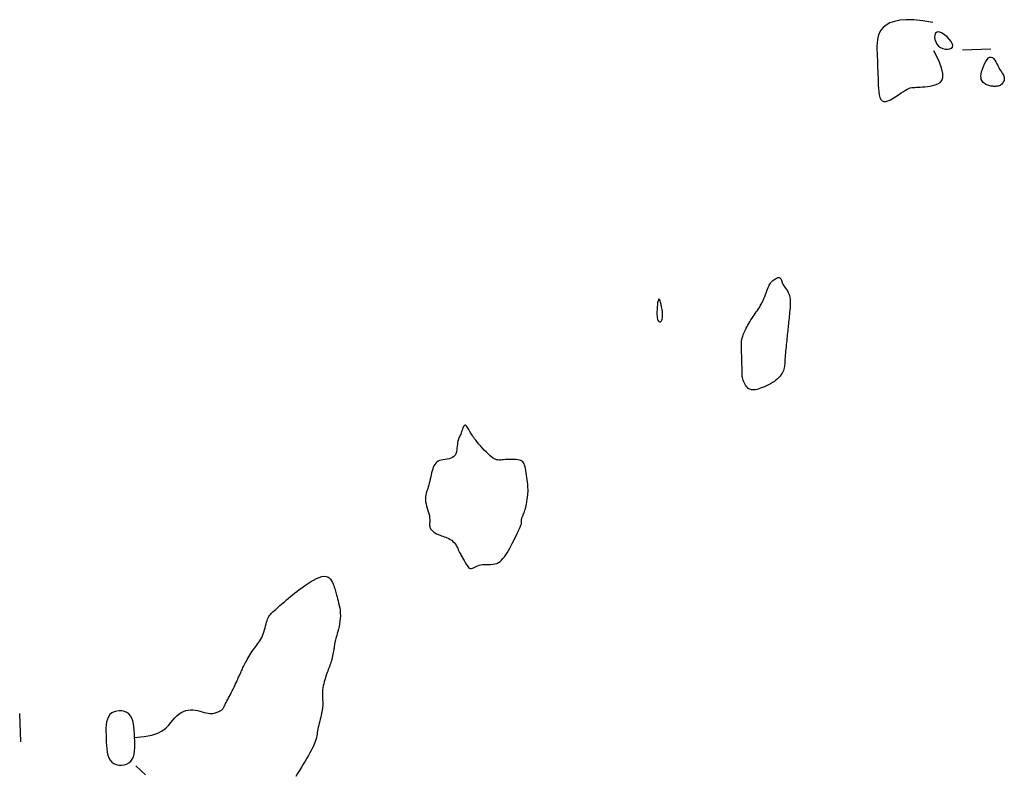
# Model space of a CAD drawing. Header units: millimetres. Extents: x 32690613 to 32693367, y 5343692 to 5344708.
# Tile 778 of 1009: x 32693141 to 32693175, y 5343997 to 5344023. Entities that reach past the tile are written whole.
import ezdxf

# ---------------------------------------------------------------- set-up
doc = ezdxf.new("R2010")
doc.units = ezdxf.units.MM
doc.header["$LTSCALE"] = 20
doc.layers.add('02-DGM_HL_492.50', color=92, linetype='Continuous')
doc.layers.add('02-DGM_HL_493.00', color=102, linetype='Continuous')

msp = doc.modelspace()

# ---------------------------------------------------------------- linework, layer by layer
at = {"layer": '02-DGM_HL_492.50', "elevation": 492.5, "flags": 128}
msp.add_lwpolyline([(32693158.492, 5344006.388), (32693158.497, 5344006.427), (32693158.502, 5344006.46), (32693158.506, 5344006.489), (32693158.508, 5344006.513), (32693158.51, 5344006.535), (32693158.512, 5344006.554), (32693158.514, 5344006.573), (32693158.516, 5344006.591), (32693158.518, 5344006.61), (32693158.52, 5344006.63), (32693158.522, 5344006.654), (32693158.523, 5344006.682), (32693158.523, 5344006.716), (32693158.522, 5344006.756), (32693158.52, 5344006.804), (32693158.516, 5344006.862), (32693158.51, 5344006.929), (32693158.502, 5344007.004), (32693158.492, 5344007.084), (32693158.482, 5344007.168), (32693158.47, 5344007.252), (32693158.457, 5344007.334), (32693158.445, 5344007.413), (32693158.432, 5344007.484), (32693158.418, 5344007.547), (32693158.404, 5344007.601), (32693158.387, 5344007.647), (32693158.367, 5344007.686), (32693158.341, 5344007.719), (32693158.309, 5344007.745), (32693158.27, 5344007.766), (32693158.222, 5344007.782), (32693158.164, 5344007.793), (32693158.098, 5344007.801), (32693158.027, 5344007.805), (32693157.952, 5344007.806), (32693157.876, 5344007.805), (32693157.801, 5344007.803), (32693157.73, 5344007.798), (32693157.664, 5344007.793), (32693157.605, 5344007.788), (32693157.552, 5344007.783), (32693157.504, 5344007.782), (32693157.457, 5344007.785), (32693157.411, 5344007.794), (32693157.364, 5344007.812), (32693157.313, 5344007.839), (32693157.257, 5344007.877), (32693157.195, 5344007.928), (32693157.128, 5344007.989), (32693157.058, 5344008.057), (32693156.986, 5344008.131), (32693156.916, 5344008.207), (32693156.849, 5344008.282), (32693156.787, 5344008.353), (32693156.731, 5344008.419), (32693156.684, 5344008.477), (32693156.645, 5344008.528), (32693156.613, 5344008.573), (32693156.585, 5344008.614), (32693156.56, 5344008.652), (32693156.538, 5344008.689), (32693156.517, 5344008.726), (32693156.495, 5344008.766), (32693156.472, 5344008.808), (32693156.447, 5344008.851), (32693156.422, 5344008.893), (32693156.396, 5344008.931), (32693156.37, 5344008.964), (32693156.344, 5344008.988), (32693156.32, 5344009.002), (32693156.297, 5344009.003), (32693156.276, 5344008.989), (32693156.257, 5344008.963), (32693156.239, 5344008.927), (32693156.222, 5344008.884), (32693156.205, 5344008.836), (32693156.189, 5344008.787), (32693156.174, 5344008.738), (32693156.158, 5344008.693), (32693156.141, 5344008.654), (32693156.125, 5344008.619), (32693156.108, 5344008.586), (32693156.093, 5344008.554), (32693156.078, 5344008.52), (32693156.065, 5344008.483), (32693156.054, 5344008.441), (32693156.046, 5344008.392), (32693156.039, 5344008.335), (32693156.034, 5344008.271), (32693156.027, 5344008.203), (32693156.018, 5344008.135), (32693156.005, 5344008.068), (32693155.985, 5344008.005), (32693155.958, 5344007.949), (32693155.92, 5344007.903), (32693155.872, 5344007.868), (32693155.814, 5344007.843), (32693155.75, 5344007.825), (32693155.681, 5344007.811), (32693155.611, 5344007.801), (32693155.542, 5344007.791), (32693155.476, 5344007.778), (32693155.416, 5344007.761), (32693155.363, 5344007.738), (32693155.318, 5344007.708), (32693155.28, 5344007.671), (32693155.247, 5344007.629), (32693155.219, 5344007.581), (32693155.195, 5344007.527), (32693155.174, 5344007.468), (32693155.155, 5344007.405), (32693155.137, 5344007.337), (32693155.12, 5344007.265), (32693155.104, 5344007.192), (32693155.088, 5344007.118), (32693155.072, 5344007.044), (32693155.055, 5344006.972), (32693155.038, 5344006.902), (32693155.019, 5344006.836), (32693155, 5344006.775), (32693154.98, 5344006.718), (32693154.961, 5344006.664), (32693154.943, 5344006.61), (32693154.929, 5344006.556), (32693154.919, 5344006.501), (32693154.915, 5344006.442), (32693154.917, 5344006.38), (32693154.926, 5344006.312), (32693154.941, 5344006.24), (32693154.96, 5344006.165), (32693154.981, 5344006.089), (32693155.004, 5344006.014), (32693155.025, 5344005.94), (32693155.044, 5344005.87), (32693155.058, 5344005.805), (32693155.067, 5344005.746), (32693155.071, 5344005.693), (32693155.071, 5344005.645), (32693155.07, 5344005.602), (32693155.067, 5344005.562), (32693155.065, 5344005.525), (32693155.065, 5344005.491), (32693155.068, 5344005.459), (32693155.076, 5344005.428), (32693155.087, 5344005.398), (32693155.102, 5344005.37), (32693155.12, 5344005.343), (32693155.141, 5344005.317), (32693155.163, 5344005.293), (32693155.188, 5344005.271), (32693155.213, 5344005.25), (32693155.239, 5344005.231), (32693155.267, 5344005.214), (32693155.295, 5344005.197), (32693155.326, 5344005.182), (32693155.36, 5344005.167), (32693155.396, 5344005.152), (32693155.436, 5344005.137), (32693155.479, 5344005.122), (32693155.527, 5344005.105), (32693155.578, 5344005.088), (32693155.631, 5344005.069), (32693155.685, 5344005.047), (32693155.739, 5344005.023), (32693155.791, 5344004.994), (32693155.84, 5344004.962), (32693155.886, 5344004.924), (32693155.926, 5344004.882), (32693155.963, 5344004.835), (32693155.995, 5344004.786), (32693156.024, 5344004.734), (32693156.051, 5344004.683), (32693156.074, 5344004.632), (32693156.097, 5344004.584), (32693156.117, 5344004.539), (32693156.138, 5344004.498), (32693156.157, 5344004.46), (32693156.177, 5344004.426), (32693156.196, 5344004.392), (32693156.216, 5344004.359), (32693156.236, 5344004.325), (32693156.257, 5344004.289), (32693156.279, 5344004.25), (32693156.302, 5344004.208), (32693156.326, 5344004.163), (32693156.352, 5344004.119), (32693156.379, 5344004.076), (32693156.407, 5344004.038), (32693156.437, 5344004.006), (32693156.468, 5344003.983), (32693156.501, 5344003.97), (32693156.536, 5344003.969), (32693156.572, 5344003.978), (32693156.611, 5344003.994), (32693156.654, 5344004.015), (32693156.699, 5344004.039), (32693156.749, 5344004.063), (32693156.804, 5344004.084), (32693156.863, 5344004.101), (32693156.928, 5344004.11), (32693156.996, 5344004.114), (32693157.068, 5344004.115), (32693157.141, 5344004.115), (32693157.214, 5344004.116), (32693157.286, 5344004.121), (32693157.356, 5344004.132), (32693157.422, 5344004.15), (32693157.483, 5344004.179), (32693157.54, 5344004.217), (32693157.593, 5344004.263), (32693157.643, 5344004.318), (32693157.691, 5344004.38), (32693157.738, 5344004.45), (32693157.784, 5344004.525), (32693157.831, 5344004.606), (32693157.878, 5344004.691), (32693157.925, 5344004.779), (32693157.972, 5344004.868), (32693158.018, 5344004.957), (32693158.061, 5344005.043), (32693158.102, 5344005.125), (32693158.14, 5344005.201), (32693158.173, 5344005.269), (32693158.202, 5344005.329), (32693158.226, 5344005.379), (32693158.246, 5344005.422), (32693158.262, 5344005.459), (32693158.275, 5344005.491), (32693158.284, 5344005.518), (32693158.29, 5344005.543), (32693158.294, 5344005.565), (32693158.296, 5344005.586), (32693158.296, 5344005.606), (32693158.295, 5344005.626), (32693158.294, 5344005.646), (32693158.294, 5344005.665), (32693158.294, 5344005.685), (32693158.296, 5344005.705), (32693158.3, 5344005.725), (32693158.307, 5344005.747), (32693158.316, 5344005.77), (32693158.327, 5344005.795), (32693158.34, 5344005.823), (32693158.354, 5344005.854), (32693158.369, 5344005.888), (32693158.384, 5344005.927), (32693158.399, 5344005.971), (32693158.414, 5344006.019), (32693158.428, 5344006.072), (32693158.441, 5344006.128), (32693158.454, 5344006.184), (32693158.465, 5344006.24), (32693158.475, 5344006.293), (32693158.484, 5344006.343)], close=True, dxfattribs=at)
at = {"layer": '02-DGM_HL_493.00', "elevation": 493, "flags": 128}
for points in [[(32693172.742, 5344023.152), (32693172.388, 5344023.215), (32693172.078, 5344023.247), (32693171.81, 5344023.253), (32693171.582, 5344023.234), (32693171.39, 5344023.194), (32693171.23, 5344023.137), (32693171.1, 5344023.064), (32693170.998, 5344022.979), (32693170.919, 5344022.886), (32693170.861, 5344022.784), (32693170.821, 5344022.676), (32693170.795, 5344022.562), (32693170.782, 5344022.444), (32693170.777, 5344022.323), (32693170.779, 5344022.199), (32693170.783, 5344022.075), (32693170.788, 5344021.95), (32693170.793, 5344021.825), (32693170.798, 5344021.7), (32693170.802, 5344021.575), (32693170.807, 5344021.45), (32693170.812, 5344021.325), (32693170.817, 5344021.2), (32693170.822, 5344021.075), (32693170.827, 5344020.951), (32693170.834, 5344020.83), (32693170.845, 5344020.716), (32693170.861, 5344020.613), (32693170.884, 5344020.523), (32693170.917, 5344020.452), (32693170.96, 5344020.401), (32693171.016, 5344020.374), (32693171.086, 5344020.374), (32693171.167, 5344020.397), (32693171.256, 5344020.438), (32693171.35, 5344020.491), (32693171.446, 5344020.553), (32693171.54, 5344020.617), (32693171.63, 5344020.68), (32693171.711, 5344020.735), (32693171.782, 5344020.779), (32693171.844, 5344020.812), (32693171.9, 5344020.837), (32693171.951, 5344020.854), (32693172.001, 5344020.865), (32693172.052, 5344020.871), (32693172.105, 5344020.875), (32693172.164, 5344020.878), (32693172.23, 5344020.88), (32693172.303, 5344020.884), (32693172.382, 5344020.889), (32693172.466, 5344020.897), (32693172.553, 5344020.908), (32693172.643, 5344020.923), (32693172.735, 5344020.942), (32693172.828, 5344020.966), (32693172.919, 5344020.998), (32693173.001, 5344021.044), (32693173.064, 5344021.115), (32693173.099, 5344021.219), (32693173.098, 5344021.366), (32693173.051, 5344021.564), (32693172.948, 5344021.823), (32693172.781, 5344022.153)], [(32693173.781, 5344022.192), (32693174.78, 5344022.231)], [(32693144.701, 5343998.038), (32693145.038, 5343998.066), (32693145.306, 5343998.117), (32693145.515, 5343998.187), (32693145.676, 5343998.271), (32693145.798, 5343998.363), (32693145.893, 5343998.46), (32693145.97, 5343998.556), (32693146.04, 5343998.646), (32693146.111, 5343998.727), (32693146.185, 5343998.798), (32693146.261, 5343998.858), (32693146.339, 5343998.908), (32693146.419, 5343998.948), (32693146.5, 5343998.977), (32693146.582, 5343998.996), (32693146.665, 5343999.004), (32693146.749, 5343999.003), (32693146.832, 5343998.993), (32693146.914, 5343998.977), (32693146.994, 5343998.957), (32693147.071, 5343998.936), (32693147.146, 5343998.915), (32693147.216, 5343998.897), (32693147.282, 5343998.884), (32693147.342, 5343998.877), (32693147.397, 5343998.876), (32693147.447, 5343998.881), (32693147.493, 5343998.889), (32693147.534, 5343998.9), (32693147.572, 5343998.913), (32693147.606, 5343998.927), (32693147.637, 5343998.941), (32693147.665, 5343998.953), (32693147.69, 5343998.964), (32693147.712, 5343998.975), (32693147.732, 5343998.986), (32693147.75, 5343998.996), (32693147.767, 5343999.007), (32693147.781, 5343999.018), (32693147.794, 5343999.031), (32693147.805, 5343999.045), (32693147.816, 5343999.06), (32693147.826, 5343999.078), (32693147.837, 5343999.099), (32693147.849, 5343999.123), (32693147.863, 5343999.152), (32693147.879, 5343999.185), (32693147.898, 5343999.223), (32693147.921, 5343999.267), (32693147.946, 5343999.316), (32693147.974, 5343999.369), (32693148.004, 5343999.425), (32693148.035, 5343999.485), (32693148.067, 5343999.546), (32693148.1, 5343999.609), (32693148.132, 5343999.673), (32693148.163, 5343999.737), (32693148.194, 5343999.8), (32693148.223, 5343999.861), (32693148.251, 5343999.921), (32693148.277, 5343999.978), (32693148.302, 5344000.032), (32693148.325, 5344000.081), (32693148.345, 5344000.126), (32693148.363, 5344000.166), (32693148.379, 5344000.202), (32693148.394, 5344000.234), (32693148.407, 5344000.264), (32693148.42, 5344000.293), (32693148.433, 5344000.321), (32693148.446, 5344000.35), (32693148.46, 5344000.381), (32693148.475, 5344000.414), (32693148.491, 5344000.45), (32693148.509, 5344000.488), (32693148.529, 5344000.53), (32693148.55, 5344000.573), (32693148.574, 5344000.62), (32693148.6, 5344000.669), (32693148.627, 5344000.721), (32693148.658, 5344000.776), (32693148.69, 5344000.832), (32693148.725, 5344000.89), (32693148.761, 5344000.949), (32693148.798, 5344001.007), (32693148.837, 5344001.065), (32693148.876, 5344001.122), (32693148.915, 5344001.177), (32693148.955, 5344001.23), (32693148.994, 5344001.28), (32693149.033, 5344001.331), (32693149.07, 5344001.381), (32693149.106, 5344001.433), (32693149.139, 5344001.487), (32693149.171, 5344001.544), (32693149.199, 5344001.605), (32693149.224, 5344001.671), (32693149.246, 5344001.74), (32693149.267, 5344001.812), (32693149.285, 5344001.884), (32693149.303, 5344001.955), (32693149.32, 5344002.023), (32693149.338, 5344002.087), (32693149.356, 5344002.145), (32693149.375, 5344002.197), (32693149.396, 5344002.242), (32693149.419, 5344002.283), (32693149.444, 5344002.32), (32693149.472, 5344002.355), (32693149.503, 5344002.388), (32693149.536, 5344002.422), (32693149.573, 5344002.457), (32693149.614, 5344002.495), (32693149.658, 5344002.535), (32693149.706, 5344002.577), (32693149.756, 5344002.622), (32693149.809, 5344002.668), (32693149.865, 5344002.716), (32693149.922, 5344002.766), (32693149.982, 5344002.818), (32693150.043, 5344002.871), (32693150.107, 5344002.926), (32693150.174, 5344002.983), (32693150.244, 5344003.041), (32693150.319, 5344003.102), (32693150.398, 5344003.164), (32693150.483, 5344003.229), (32693150.575, 5344003.297), (32693150.672, 5344003.367), (32693150.775, 5344003.437), (32693150.879, 5344003.504), (32693150.984, 5344003.566), (32693151.086, 5344003.619), (32693151.184, 5344003.661), (32693151.275, 5344003.69), (32693151.357, 5344003.702), (32693151.429, 5344003.696), (32693151.49, 5344003.674), (32693151.542, 5344003.638), (32693151.585, 5344003.593), (32693151.622, 5344003.54), (32693151.652, 5344003.483), (32693151.677, 5344003.426), (32693151.698, 5344003.37), (32693151.716, 5344003.318), (32693151.731, 5344003.27), (32693151.745, 5344003.224), (32693151.757, 5344003.178), (32693151.77, 5344003.132), (32693151.782, 5344003.083), (32693151.796, 5344003.029), (32693151.812, 5344002.971), (32693151.831, 5344002.906), (32693151.85, 5344002.834), (32693151.87, 5344002.757), (32693151.889, 5344002.675), (32693151.906, 5344002.588), (32693151.919, 5344002.499), (32693151.927, 5344002.406), (32693151.93, 5344002.311), (32693151.926, 5344002.215), (32693151.916, 5344002.119), (32693151.901, 5344002.024), (32693151.883, 5344001.932), (32693151.863, 5344001.844), (32693151.842, 5344001.762), (32693151.821, 5344001.686), (32693151.802, 5344001.618), (32693151.786, 5344001.559), (32693151.772, 5344001.509), (32693151.761, 5344001.466), (32693151.751, 5344001.43), (32693151.744, 5344001.398), (32693151.738, 5344001.371), (32693151.733, 5344001.348), (32693151.729, 5344001.326), (32693151.726, 5344001.305), (32693151.724, 5344001.285), (32693151.721, 5344001.264), (32693151.718, 5344001.241), (32693151.715, 5344001.215), (32693151.711, 5344001.186), (32693151.706, 5344001.152), (32693151.699, 5344001.113), (32693151.691, 5344001.069), (32693151.682, 5344001.018), (32693151.671, 5344000.964), (32693151.658, 5344000.908), (32693151.645, 5344000.849), (32693151.63, 5344000.79), (32693151.614, 5344000.732), (32693151.598, 5344000.676), (32693151.581, 5344000.622), (32693151.564, 5344000.571), (32693151.546, 5344000.521), (32693151.527, 5344000.471), (32693151.507, 5344000.42), (32693151.488, 5344000.368), (32693151.467, 5344000.313), (32693151.446, 5344000.254), (32693151.425, 5344000.191), (32693151.404, 5344000.125), (32693151.383, 5344000.056), (32693151.364, 5343999.986), (32693151.346, 5343999.916), (32693151.33, 5343999.846), (32693151.317, 5343999.778), (32693151.308, 5343999.714), (32693151.302, 5343999.653), (32693151.298, 5343999.596), (32693151.298, 5343999.541), (32693151.299, 5343999.489), (32693151.302, 5343999.439), (32693151.305, 5343999.391), (32693151.308, 5343999.344), (32693151.31, 5343999.297), (32693151.311, 5343999.25), (32693151.311, 5343999.202), (32693151.309, 5343999.154), (32693151.306, 5343999.104), (32693151.3, 5343999.052), (32693151.293, 5343998.997), (32693151.283, 5343998.94), (32693151.271, 5343998.878), (32693151.257, 5343998.813), (32693151.24, 5343998.746), (32693151.223, 5343998.676), (32693151.205, 5343998.605), (32693151.188, 5343998.533), (32693151.17, 5343998.463), (32693151.155, 5343998.395), (32693151.141, 5343998.33), (32693151.13, 5343998.268), (32693151.12, 5343998.209), (32693151.111, 5343998.152), (32693151.101, 5343998.096), (32693151.09, 5343998.04), (32693151.077, 5343997.983), (32693151.06, 5343997.924), (32693151.039, 5343997.862), (32693151.013, 5343997.797), (32693150.981, 5343997.727), (32693150.945, 5343997.653), (32693150.903, 5343997.575), (32693150.857, 5343997.491), (32693150.806, 5343997.402), (32693150.751, 5343997.307), (32693150.691, 5343997.207), (32693150.628, 5343997.101), (32693150.562, 5343996.991), (32693150.494, 5343996.88), (32693150.427, 5343996.769), (32693150.362, 5343996.662)], [(32693140.705, 5343997.882), (32693140.665, 5343998.881)], [(32693145.081, 5343996.721), (32693144.923, 5343996.87), (32693144.741, 5343997.039)]]:
    msp.add_lwpolyline(points, dxfattribs=at)
for points in [[(32693172.941, 5344022.326), (32693173.013, 5344022.274), (32693173.093, 5344022.238), (32693173.177, 5344022.218), (32693173.259, 5344022.213), (32693173.331, 5344022.224), (32693173.39, 5344022.249), (32693173.429, 5344022.29), (32693173.441, 5344022.345), (32693173.424, 5344022.414), (32693173.381, 5344022.491), (32693173.318, 5344022.572), (32693173.241, 5344022.65), (32693173.158, 5344022.72), (32693173.072, 5344022.776), (32693172.992, 5344022.813), (32693172.922, 5344022.825), (32693172.868, 5344022.808), (32693172.83, 5344022.767), (32693172.809, 5344022.707), (32693172.804, 5344022.633), (32693172.815, 5344022.552), (32693172.842, 5344022.47), (32693172.884, 5344022.393)], [(32693175.135, 5344020.966), (32693175.103, 5344020.946), (32693175.069, 5344020.931), (32693175.033, 5344020.921), (32693174.996, 5344020.913), (32693174.959, 5344020.91), (32693174.92, 5344020.909), (32693174.882, 5344020.91), (32693174.845, 5344020.913), (32693174.809, 5344020.917), (32693174.774, 5344020.923), (32693174.74, 5344020.931), (32693174.707, 5344020.94), (32693174.674, 5344020.952), (32693174.642, 5344020.965), (32693174.61, 5344020.981), (32693174.578, 5344021), (32693174.546, 5344021.021), (32693174.515, 5344021.046), (32693174.488, 5344021.076), (32693174.464, 5344021.112), (32693174.446, 5344021.155), (32693174.435, 5344021.207), (32693174.432, 5344021.269), (32693174.439, 5344021.342), (32693174.457, 5344021.426), (32693174.485, 5344021.517), (32693174.52, 5344021.61), (32693174.561, 5344021.701), (32693174.606, 5344021.784), (32693174.654, 5344021.854), (32693174.702, 5344021.907), (32693174.75, 5344021.938), (32693174.794, 5344021.942), (32693174.837, 5344021.923), (32693174.877, 5344021.886), (32693174.915, 5344021.835), (32693174.952, 5344021.773), (32693174.987, 5344021.706), (32693175.022, 5344021.639), (32693175.056, 5344021.574), (32693175.089, 5344021.517), (32693175.121, 5344021.466), (32693175.152, 5344021.42), (32693175.18, 5344021.379), (32693175.204, 5344021.341), (32693175.225, 5344021.305), (32693175.24, 5344021.27), (32693175.25, 5344021.234), (32693175.253, 5344021.198), (32693175.251, 5344021.16), (32693175.243, 5344021.122), (32693175.229, 5344021.086), (32693175.212, 5344021.051), (32693175.19, 5344021.019), (32693175.164, 5344020.99)], [(32693167.175, 5344010.547), (32693167.111, 5344010.504), (32693167.044, 5344010.463), (32693166.974, 5344010.425), (32693166.903, 5344010.389), (32693166.831, 5344010.357), (32693166.761, 5344010.328), (32693166.693, 5344010.302), (32693166.629, 5344010.281), (32693166.57, 5344010.264), (32693166.515, 5344010.252), (32693166.465, 5344010.245), (32693166.418, 5344010.244), (32693166.375, 5344010.248), (32693166.334, 5344010.259), (32693166.297, 5344010.276), (32693166.261, 5344010.3), (32693166.228, 5344010.331), (32693166.196, 5344010.369), (32693166.167, 5344010.41), (32693166.141, 5344010.455), (32693166.117, 5344010.502), (32693166.096, 5344010.549), (32693166.079, 5344010.594), (32693166.065, 5344010.637), (32693166.055, 5344010.677), (32693166.048, 5344010.714), (32693166.043, 5344010.751), (32693166.041, 5344010.788), (32693166.04, 5344010.829), (32693166.04, 5344010.875), (32693166.04, 5344010.926), (32693166.04, 5344010.986), (32693166.039, 5344011.056), (32693166.038, 5344011.132), (32693166.035, 5344011.213), (32693166.033, 5344011.297), (32693166.03, 5344011.38), (32693166.028, 5344011.461), (32693166.026, 5344011.536), (32693166.024, 5344011.603), (32693166.022, 5344011.66), (32693166.021, 5344011.709), (32693166.021, 5344011.749), (32693166.021, 5344011.783), (32693166.021, 5344011.812), (32693166.021, 5344011.836), (32693166.021, 5344011.858), (32693166.021, 5344011.879), (32693166.021, 5344011.899), (32693166.021, 5344011.919), (32693166.022, 5344011.94), (32693166.023, 5344011.962), (32693166.026, 5344011.985), (32693166.029, 5344012.01), (32693166.034, 5344012.038), (32693166.042, 5344012.068), (32693166.051, 5344012.101), (32693166.063, 5344012.137), (32693166.077, 5344012.176), (32693166.094, 5344012.218), (32693166.113, 5344012.263), (32693166.135, 5344012.31), (32693166.16, 5344012.361), (32693166.187, 5344012.413), (32693166.216, 5344012.469), (32693166.248, 5344012.526), (32693166.282, 5344012.584), (32693166.317, 5344012.643), (32693166.354, 5344012.703), (32693166.391, 5344012.762), (32693166.429, 5344012.82), (32693166.467, 5344012.876), (32693166.504, 5344012.931), (32693166.541, 5344012.984), (32693166.578, 5344013.037), (32693166.613, 5344013.09), (32693166.648, 5344013.143), (32693166.682, 5344013.199), (32693166.715, 5344013.258), (32693166.747, 5344013.319), (32693166.778, 5344013.385), (32693166.808, 5344013.453), (32693166.836, 5344013.523), (32693166.863, 5344013.593), (32693166.889, 5344013.661), (32693166.913, 5344013.726), (32693166.936, 5344013.786), (32693166.958, 5344013.841), (32693166.978, 5344013.888), (32693166.997, 5344013.929), (32693167.016, 5344013.965), (32693167.035, 5344013.996), (32693167.055, 5344014.023), (32693167.077, 5344014.047), (32693167.1, 5344014.07), (32693167.126, 5344014.092), (32693167.156, 5344014.114), (32693167.187, 5344014.135), (32693167.22, 5344014.154), (32693167.253, 5344014.17), (32693167.285, 5344014.182), (32693167.315, 5344014.19), (32693167.343, 5344014.191), (32693167.366, 5344014.185), (32693167.385, 5344014.172), (32693167.4, 5344014.151), (32693167.413, 5344014.125), (32693167.425, 5344014.094), (32693167.437, 5344014.058), (32693167.451, 5344014.02), (32693167.467, 5344013.98), (32693167.487, 5344013.94), (32693167.512, 5344013.899), (32693167.54, 5344013.857), (32693167.571, 5344013.815), (32693167.603, 5344013.77), (32693167.634, 5344013.723), (32693167.663, 5344013.673), (32693167.688, 5344013.618), (32693167.708, 5344013.559), (32693167.722, 5344013.495), (32693167.731, 5344013.426), (32693167.735, 5344013.353), (32693167.735, 5344013.279), (32693167.731, 5344013.202), (32693167.726, 5344013.126), (32693167.719, 5344013.05), (32693167.711, 5344012.975), (32693167.704, 5344012.903), (32693167.697, 5344012.834), (32693167.69, 5344012.766), (32693167.683, 5344012.7), (32693167.676, 5344012.635), (32693167.669, 5344012.571), (32693167.663, 5344012.508), (32693167.656, 5344012.445), (32693167.65, 5344012.382), (32693167.643, 5344012.319), (32693167.637, 5344012.255), (32693167.63, 5344012.19), (32693167.623, 5344012.124), (32693167.616, 5344012.057), (32693167.609, 5344011.987), (32693167.602, 5344011.915), (32693167.594, 5344011.84), (32693167.586, 5344011.764), (32693167.579, 5344011.688), (32693167.571, 5344011.611), (32693167.565, 5344011.536), (32693167.559, 5344011.464), (32693167.553, 5344011.394), (32693167.549, 5344011.329), (32693167.546, 5344011.269), (32693167.544, 5344011.213), (32693167.541, 5344011.161), (32693167.537, 5344011.112), (32693167.531, 5344011.064), (32693167.522, 5344011.018), (32693167.51, 5344010.973), (32693167.493, 5344010.926), (32693167.472, 5344010.879), (32693167.445, 5344010.831), (32693167.413, 5344010.783), (32693167.376, 5344010.734), (32693167.333, 5344010.686), (32693167.286, 5344010.638), (32693167.233, 5344010.592)], [(32693163.052, 5344012.899), (32693163.056, 5344012.83), (32693163.064, 5344012.773), (32693163.074, 5344012.728), (32693163.087, 5344012.692), (32693163.101, 5344012.666), (32693163.117, 5344012.648), (32693163.135, 5344012.639), (32693163.153, 5344012.636), (32693163.171, 5344012.64), (32693163.189, 5344012.651), (32693163.206, 5344012.67), (32693163.221, 5344012.697), (32693163.233, 5344012.734), (32693163.242, 5344012.78), (32693163.246, 5344012.838), (32693163.246, 5344012.907), (32693163.241, 5344012.987), (32693163.23, 5344013.074), (32693163.216, 5344013.162), (32693163.199, 5344013.247), (32693163.18, 5344013.322), (32693163.16, 5344013.382), (32693163.14, 5344013.421), (32693163.121, 5344013.435), (32693163.104, 5344013.42), (32693163.089, 5344013.379), (32693163.076, 5344013.318), (32693163.065, 5344013.241), (32693163.058, 5344013.156), (32693163.053, 5344013.067), (32693163.051, 5344012.979)], [(32693144.701, 5343998.038), (32693144.696, 5343998.162), (32693144.689, 5343998.285), (32693144.678, 5343998.404), (32693144.662, 5343998.516), (32693144.638, 5343998.62), (32693144.605, 5343998.714), (32693144.56, 5343998.796), (32693144.502, 5343998.864), (32693144.431, 5343998.916), (32693144.348, 5343998.952), (32693144.258, 5343998.972), (32693144.164, 5343998.976), (32693144.072, 5343998.965), (32693143.983, 5343998.938), (32693143.904, 5343998.895), (32693143.836, 5343998.838), (32693143.784, 5343998.766), (32693143.746, 5343998.681), (32693143.72, 5343998.584), (32693143.704, 5343998.479), (32693143.697, 5343998.365), (32693143.695, 5343998.246), (32693143.698, 5343998.123), (32693143.702, 5343997.999), (32693143.707, 5343997.874), (32693143.714, 5343997.752), (32693143.725, 5343997.633), (32693143.742, 5343997.521), (32693143.766, 5343997.417), (32693143.799, 5343997.322), (32693143.844, 5343997.24), (32693143.901, 5343997.173), (32693143.973, 5343997.121), (32693144.056, 5343997.085), (32693144.146, 5343997.065), (32693144.239, 5343997.061), (32693144.332, 5343997.072), (32693144.42, 5343997.099), (32693144.5, 5343997.141), (32693144.567, 5343997.199), (32693144.62, 5343997.271), (32693144.658, 5343997.356), (32693144.684, 5343997.452), (32693144.699, 5343997.558), (32693144.707, 5343997.672), (32693144.709, 5343997.791), (32693144.706, 5343997.913)]]:
    msp.add_lwpolyline(points, close=True, dxfattribs=at)

doc.saveas('drawing.dxf')
